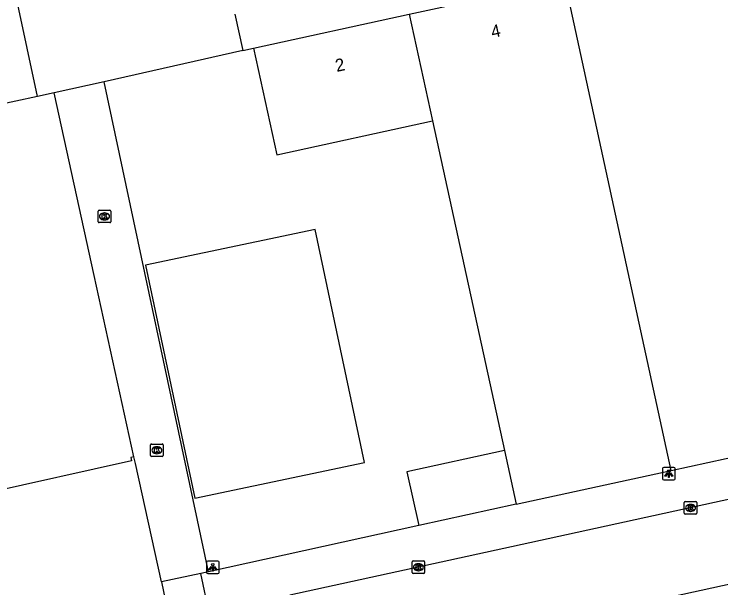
# Model space of a CAD drawing. Extents: x 160557 to 161245, y 385330 to 386505.
# Drawn here: x 160780.5 to 160836.9, y 385863.5 to 385909.3 of the extents above; entities that cross this region are included whole.
import ezdxf

# ---------------------------------------------------------------- set-up
doc = ezdxf.new("R2010")
doc.units = 0
for name, color, linetype in [('IMGEO_Kolk', 7, 'Continuous'), ('IMGEO_Lichtpunt', 7, 'Continuous'), ('IMGEO_Pand', 7, 'Continuous'), ('IMGEO_Pand_nummerreeks', 7, 'Continuous'), ('IMGEO_Parkeervlak_open', 7, 'Continuous'), ('IMGEO_Rijbaan_lokaal_open', 7, 'Continuous'), ('IMGEO_Voetpad_open', 7, 'Continuous')]:
    doc.layers.add(name, color=color, linetype=linetype)

msp = doc.modelspace()

# ---------------------------------------------------------------- linework, layer by layer
at = {"layer": 'IMGEO_Kolk'}
for p, q in [((160787.202, 385892.728), (160787.202, 385893.58)), ((160787.277, 385893.654), (160788.129, 385893.654)), ((160788.203, 385893.58), (160788.203, 385892.728)), ((160787.69, 385893.434), (160787.715, 385893.434)), ((160788.129, 385892.654), (160787.277, 385892.654)), ((160787.713, 385892.874), (160787.688, 385892.874)), ((160791.459, 385874.967), (160792.311, 385874.967)), ((160791.384, 385874.041), (160791.384, 385874.893)), ((160791.872, 385874.747), (160791.897, 385874.747)), ((160792.385, 385874.893), (160792.385, 385874.041)), ((160792.311, 385873.967), (160791.459, 385873.967)), ((160791.895, 385874.187), (160791.87, 385874.187)), ((160834.009, 385869.44), (160834.009, 385870.292)), ((160834.084, 385870.366), (160834.936, 385870.366)), ((160834.497, 385870.146), (160834.522, 385870.146)), ((160835.01, 385870.292), (160835.01, 385869.44)), ((160834.936, 385869.366), (160834.084, 385869.366)), ((160834.52, 385869.586), (160834.495, 385869.586)), ((160812.27, 385864.693), (160812.27, 385865.545)), ((160812.345, 385865.619), (160813.197, 385865.619)), ((160812.758, 385865.399), (160812.783, 385865.399)), ((160813.271, 385865.545), (160813.271, 385864.693)), ((160812.781, 385864.839), (160812.756, 385864.839)), ((160813.197, 385864.619), (160812.345, 385864.619))]:
    msp.add_line(p, q, dxfattribs=at)
for points in [[(160787.202, 385892.728), (160787.202, 385893.58)], [(160787.277, 385893.654), (160788.129, 385893.654)], [(160788.203, 385893.58), (160788.203, 385892.728)], [(160787.523, 385893.354), (160787.646, 385893.354), (160787.646, 385893.203), (160787.776, 385893.354), (160787.94, 385893.354), (160787.794, 385893.203), (160787.947, 385892.954), (160787.795, 385892.954), (160787.71, 385893.118), (160787.646, 385893.051), (160787.646, 385892.954), (160787.523, 385892.954), (160787.523, 385893.354)], [(160788.129, 385892.654), (160787.277, 385892.654)], [(160791.459, 385874.967), (160792.311, 385874.967)], [(160791.384, 385874.041), (160791.384, 385874.893)], [(160791.705, 385874.667), (160791.828, 385874.667), (160791.828, 385874.516), (160791.958, 385874.667), (160792.122, 385874.667), (160791.976, 385874.516), (160792.129, 385874.267), (160791.977, 385874.267), (160791.892, 385874.431), (160791.828, 385874.364), (160791.828, 385874.267), (160791.705, 385874.267), (160791.705, 385874.667)], [(160792.385, 385874.893), (160792.385, 385874.041)], [(160792.311, 385873.967), (160791.459, 385873.967)], [(160834.009, 385869.44), (160834.009, 385870.292)], [(160834.084, 385870.366), (160834.936, 385870.366)], [(160834.33, 385870.066), (160834.453, 385870.066), (160834.453, 385869.915), (160834.583, 385870.066), (160834.747, 385870.066), (160834.601, 385869.915), (160834.754, 385869.666), (160834.602, 385869.666), (160834.517, 385869.83), (160834.453, 385869.763), (160834.453, 385869.666), (160834.33, 385869.666), (160834.33, 385870.066)], [(160835.01, 385870.292), (160835.01, 385869.44)], [(160834.936, 385869.366), (160834.084, 385869.366)], [(160812.27, 385864.693), (160812.27, 385865.545)], [(160812.345, 385865.619), (160813.197, 385865.619)], [(160813.271, 385865.545), (160813.271, 385864.693)], [(160812.591, 385865.319), (160812.714, 385865.319), (160812.714, 385865.168), (160812.844, 385865.319), (160813.008, 385865.319), (160812.862, 385865.168), (160813.015, 385864.919), (160812.863, 385864.919), (160812.778, 385865.083), (160812.714, 385865.016), (160812.714, 385864.919), (160812.591, 385864.919), (160812.591, 385865.319)], [(160813.197, 385864.619), (160812.345, 385864.619)]]:
    msp.add_lwpolyline(points, dxfattribs=at)
for centre, start, end in [((160787.279, 385893.578), 91.552, 178.448), ((160787.279, 385893.578), 91.552, 178.448), ((160788.127, 385893.578), 1.552, 88.448), ((160788.127, 385893.578), 1.552, 88.448), ((160787.279, 385892.73), 181.552, 268.448), ((160787.279, 385892.73), 181.552, 268.448), ((160788.127, 385892.73), 271.552, 358.448), ((160788.127, 385892.73), 271.552, 358.448), ((160791.461, 385874.891), 91.552, 178.448), ((160791.461, 385874.891), 91.552, 178.448), ((160792.309, 385874.891), 1.552, 88.448), ((160792.309, 385874.891), 1.552, 88.448), ((160791.461, 385874.043), 181.552, 268.448), ((160791.461, 385874.043), 181.552, 268.448), ((160792.309, 385874.043), 271.552, 358.448), ((160792.309, 385874.043), 271.552, 358.448), ((160834.086, 385870.29), 91.552, 178.448), ((160834.086, 385870.29), 91.552, 178.448), ((160834.934, 385870.29), 1.552, 88.448), ((160834.934, 385870.29), 1.552, 88.448), ((160834.086, 385869.442), 181.552, 268.448), ((160834.086, 385869.442), 181.552, 268.448), ((160834.934, 385869.442), 271.552, 358.448), ((160834.934, 385869.442), 271.552, 358.448), ((160812.347, 385865.543), 91.552, 178.448), ((160812.347, 385865.543), 91.552, 178.448), ((160813.195, 385865.543), 1.552, 88.448), ((160813.195, 385865.543), 1.552, 88.448), ((160812.347, 385864.695), 181.552, 268.448), ((160812.347, 385864.695), 181.552, 268.448), ((160813.195, 385864.695), 271.552, 358.448), ((160813.195, 385864.695), 271.552, 358.448)]:
    msp.add_arc(centre, 0.0765, start, end, dxfattribs=at)
for centre, major_axis, ratio, start_param, end_param in [((160787.689, 385893.154), (-0.387, 0.002), 0.722429, 4.712389, 7.853982), ((160787.714, 385893.154), (-0.39, 0.002), 0.717154, 1.570796, 4.712389), ((160791.871, 385874.467), (-0.387, 0.002), 0.722429, 4.712389, 7.853982), ((160791.896, 385874.467), (-0.39, 0.002), 0.717154, 1.570796, 4.712389), ((160834.496, 385869.866), (-0.387, 0.002), 0.722429, 4.712389, 7.853982), ((160834.521, 385869.866), (-0.39, 0.002), 0.717154, 1.570796, 4.712389), ((160812.757, 385865.119), (-0.387, 0.002), 0.722429, 4.712389, 7.853982), ((160812.782, 385865.119), (-0.39, 0.002), 0.717154, 1.570796, 4.712389)]:
    msp.add_ellipse(centre, major_axis=major_axis, ratio=ratio, start_param=start_param, end_param=end_param, dxfattribs=at)
at = {"layer": 'IMGEO_Lichtpunt'}
for p, q in [((160832.269, 385872.998), (160832.269, 385872.191)), ((160832.269, 385872.998), (160832.269, 385872.191)), ((160833.171, 385873.093), (160832.363, 385873.093)), ((160833.171, 385873.093), (160832.363, 385873.093)), ((160833.265, 385872.191), (160833.265, 385872.998)), ((160833.265, 385872.191), (160833.265, 385872.998)), ((160832.363, 385872.097), (160833.171, 385872.097)), ((160832.363, 385872.097), (160833.171, 385872.097)), ((160795.851, 385865.519), (160795.851, 385864.712)), ((160795.851, 385865.519), (160795.851, 385864.712)), ((160796.753, 385865.614), (160795.945, 385865.614)), ((160796.753, 385865.614), (160795.945, 385865.614)), ((160796.847, 385864.712), (160796.847, 385865.519)), ((160796.847, 385864.712), (160796.847, 385865.519)), ((160795.945, 385864.618), (160796.753, 385864.618)), ((160795.945, 385864.618), (160796.753, 385864.618))]:
    msp.add_line(p, q, dxfattribs=at)
for points in [[(160832.643, 385872.662), (160832.682, 385872.634), (160832.494, 385872.372), (160832.456, 385872.399), (160832.643, 385872.662)], [(160832.855, 385872.634), (160832.893, 385872.661), (160833.08, 385872.399), (160833.041, 385872.371), (160832.855, 385872.634)], [(160832.745, 385872.614), (160832.792, 385872.614), (160832.792, 385872.292), (160832.745, 385872.292), (160832.745, 385872.614)], [(160796.225, 385865.183), (160796.264, 385865.155), (160796.076, 385864.893), (160796.038, 385864.92), (160796.225, 385865.183)], [(160796.327, 385865.135), (160796.374, 385865.135), (160796.374, 385864.813), (160796.327, 385864.813), (160796.327, 385865.135)], [(160796.437, 385865.155), (160796.475, 385865.182), (160796.662, 385864.92), (160796.623, 385864.892), (160796.437, 385865.155)]]:
    msp.add_lwpolyline(points, dxfattribs=at)
for centre in [(160832.768, 385872.796), (160796.35, 385865.317)]:
    msp.add_circle(centre, 0.0994, dxfattribs=at)
for centre, start, end in [((160832.363, 385872.998), 90, 180), ((160832.363, 385872.998), 90, 180), ((160833.171, 385872.998), 0, 90), ((160833.171, 385872.998), 0, 90), ((160832.363, 385872.191), 180, 270), ((160832.363, 385872.191), 180, 270), ((160833.171, 385872.191), 270, 0), ((160833.171, 385872.191), 270, 360), ((160795.945, 385865.519), 90, 180), ((160795.945, 385865.519), 90, 180), ((160796.753, 385865.519), 0, 90), ((160796.753, 385865.519), 0, 90), ((160795.945, 385864.712), 180, 270), ((160795.945, 385864.712), 180, 270), ((160796.753, 385864.712), 270, 0), ((160796.753, 385864.712), 270, 360)]:
    msp.add_arc(centre, 0.0946, start, end, dxfattribs=at)
at = {"layer": 'IMGEO_Pand'}
for points in [[(160812.046, 385909.311), (160824.466, 385912.014)], [(160832.965, 385872.859), (160824.466, 385912.014)], [(160799.604, 385906.603), (160812.046, 385909.311)], [(160812.046, 385909.311), (160813.905, 385900.777)], [(160799.604, 385906.603), (160801.464, 385898.066), (160813.905, 385900.777)], [(160782.353, 385902.729), (160766.738, 385899.37), (160751.387, 385896.009)], [(160783.69, 385903.022), (160782.353, 385902.729)], [(160790.054, 385873.952), (160786.882, 385888.442), (160783.69, 385903.022)], [(160813.905, 385900.777), (160819.642, 385874.447)], [(160832.965, 385872.859), (160847.594, 385876.059)], [(160819.642, 385874.447), (160811.856, 385872.75), (160812.794, 385868.446)], [(160819.642, 385874.447), (160820.576, 385870.148)], [(160790.054, 385873.952), (160789.8, 385873.897), (160789.862, 385873.612), (160778.133, 385871.025), (160777.279, 385870.849)], [(160820.576, 385870.148), (160832.965, 385872.859)], [(160820.576, 385870.148), (160812.794, 385868.446)]]:
    msp.add_lwpolyline(points, dxfattribs=at)
at = {"layer": 'IMGEO_Parkeervlak_open'}
for points in [[(160796.064, 385861.476), (160795.385, 385864.625)], [(160792.241, 385863.947), (160792.688, 385861.904), (160794.287, 385854.597), (160795.61, 385848.538)]]:
    msp.add_lwpolyline(points, dxfattribs=at)
at = {"layer": 'IMGEO_Rijbaan_lokaal_open'}
for points in [[(160798.737, 385906.408), (160799.604, 385906.603)], [(160798.737, 385906.408), (160787.674, 385903.918)], [(160796.008, 385864.76), (160787.674, 385903.918)], [(160808.456, 385873.487), (160804.527, 385892.104), (160790.983, 385889.246), (160794.912, 385870.629), (160808.456, 385873.487)], [(160855.448, 385874.495), (160842.527, 385871.618), (160823.141, 385867.378), (160802.504, 385862.88)], [(160812.794, 385868.446), (160796.008, 385864.76)], [(160806.095, 385856.942), (160820.371, 385859.999), (160849.724, 385866.434), (160856.882, 385867.979)]]:
    msp.add_lwpolyline(points, dxfattribs=at)
at = {"layer": 'IMGEO_Voetpad_open'}
for points in [[(160782.353, 385902.729), (160780.7, 385910.486)], [(160798.121, 385909.321), (160798.737, 385906.408)], [(160787.674, 385903.918), (160783.69, 385903.022)], [(160792.241, 385863.947), (160790.171, 385873.414), (160790.054, 385873.952)], [(160796.008, 385864.76), (160795.385, 385864.625)], [(160795.385, 385864.625), (160792.241, 385863.947)]]:
    msp.add_lwpolyline(points, dxfattribs=at)

# ---------------------------------------------------------------- texts
at = {"layer": 'IMGEO_Pand_nummerreeks'}
for s, p in [('4', (160818.685, 385907.399)), ('2', (160806.252, 385904.693))]:
    msp.add_text(s, height=1, rotation=12.2782, dxfattribs=at).set_placement(p)

doc.saveas('drawing.dxf')
